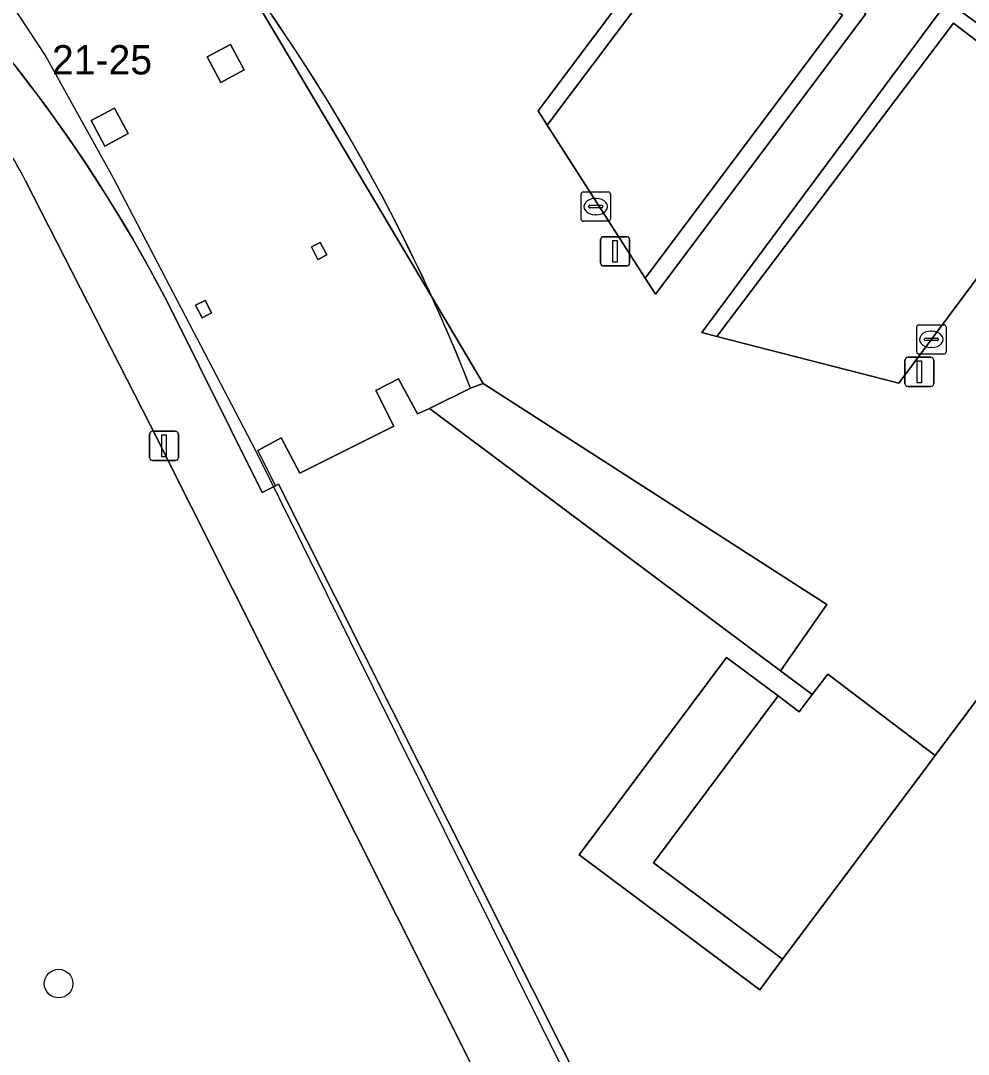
# Model space of a CAD drawing. Extents: x 159716 to 160783, y 383290 to 384031.
# Drawn here: x 160331.13 to 160363.48, y 383746.89 to 383782.17 of the extents above; entities that cross this region are included whole.
import ezdxf

# ---------------------------------------------------------------- set-up
doc = ezdxf.new("R2010")
doc.units = 0
for name, color, linetype in [('IMGEO_Boom', 7, 'Continuous'), ('IMGEO_Groenvoorziening', 7, 'Continuous'), ('IMGEO_Kolk', 7, 'Continuous'), ('IMGEO_Lichtmast', 7, 'Continuous'), ('IMGEO_Muur', 7, 'Continuous'), ('IMGEO_Pand', 7, 'Continuous'), ('IMGEO_Pand_nummerreeks', 7, 'Continuous'), ('IMGEO_Pand_overbouw', 7, 'Continuous'), ('IMGEO_Voetpad_open', 7, 'Continuous')]:
    doc.layers.add(name, color=color, linetype=linetype)

msp = doc.modelspace()

# ---------------------------------------------------------------- linework, layer by layer
at = {"layer": 'IMGEO_Boom'}
msp.add_circle((160332.427, 383749.3), 0.489, dxfattribs=at)
at = {"layer": 'IMGEO_Groenvoorziening'}
for points in [[(160371.982, 383784.396), (160369.769, 383787.743), (160364.573, 383780.868), (160362.974, 383782.077), (160354.898, 383771.391), (160361.11, 383769.798)], [(160349.11, 383778.603), (160352.449, 383773.374), (160359.187, 383782.35), (160354.54, 383785.838)]]:
    msp.add_lwpolyline(points, close=True, dxfattribs=at)
for points in [[(160328.01, 383782.071), (160323.724, 383778.392), (160319.695, 383776.113), (160313.787, 383774.409), (160313.247, 383768.984), (160314.883, 383769.963), (160316.415, 383769.824), (160316.972, 383769.476), (160317.286, 383768.152), (160317.425, 383766.203), (160318.121, 383764.427), (160320.036, 383761.189), (160322.857, 383758.299), (160326.6, 383755.461), (160327.47, 383754.382), (160327.958, 383753.598), (160328.027, 383752.31), (160326.803, 383740.785), (160344.003, 383728.317), (160346.473, 383726.579), (160355.454, 383720.082), (160359.518, 383725.527), (160355.218, 383729.215), (160335.552, 383768.373)], [(160335.552, 383768.373), (160331.299, 383776.706)]]:
    msp.add_lwpolyline(points, dxfattribs=at)
msp.add_arc((160274.512, 383745.583), 64.757, 28.72524, 34.29531, dxfattribs=at)
at = {"layer": 'IMGEO_Kolk'}
for p, q in [((160350.261, 383775.396), (160350.261, 383776.248)), ((160350.336, 383776.322), (160351.188, 383776.322)), ((160351.262, 383776.248), (160351.262, 383775.396)), ((160350.563, 383775.865), (160350.961, 383775.865)), ((160350.749, 383776.102), (160350.774, 383776.102)), ((160350.52, 383775.816), (160350.52, 383775.828)), ((160350.958, 383775.779), (160350.56, 383775.779)), ((160350.772, 383775.542), (160350.747, 383775.542)), ((160351.004, 383775.828), (160351.004, 383775.816)), ((160351.188, 383775.322), (160350.336, 383775.322)), ((160361.719, 383770.862), (160361.719, 383771.714)), ((160361.794, 383771.788), (160362.646, 383771.788)), ((160362.72, 383771.714), (160362.72, 383770.862)), ((160361.978, 383771.282), (160361.978, 383771.294)), ((160362.021, 383771.331), (160362.419, 383771.331)), ((160362.207, 383771.568), (160362.232, 383771.568)), ((160362.462, 383771.294), (160362.462, 383771.282)), ((160362.416, 383771.245), (160362.018, 383771.245)), ((160362.23, 383771.008), (160362.205, 383771.008)), ((160362.646, 383770.788), (160361.794, 383770.788))]:
    msp.add_line(p, q, dxfattribs=at)
for points in [[(160350.261, 383775.396), (160350.261, 383776.248)], [(160350.336, 383776.322), (160351.188, 383776.322)], [(160351.262, 383776.248), (160351.262, 383775.396)], [(160351.188, 383775.322), (160350.336, 383775.322)], [(160361.719, 383770.862), (160361.719, 383771.714)], [(160361.794, 383771.788), (160362.646, 383771.788)], [(160362.72, 383771.714), (160362.72, 383770.862)], [(160362.646, 383770.788), (160361.794, 383770.788)]]:
    msp.add_lwpolyline(points, dxfattribs=at)
for centre, radius, start, end in [((160350.338, 383776.246), 0.0765, 91.552, 178.448), ((160350.338, 383776.246), 0.0765, 91.552, 178.448), ((160351.186, 383776.246), 0.0765, 1.552, 88.448), ((160351.186, 383776.246), 0.0765, 1.552, 88.448), ((160350.56, 383775.825), 0.0403, 85.8775, 175.7526), ((160350.965, 383775.827), 0.0386, 1.7309, 96.639), ((160350.557, 383775.815), 0.0366, 178.938, 274.7102), ((160350.961, 383775.822), 0.043, 264.8664, 352.4533), ((160350.338, 383775.398), 0.0765, 181.552, 268.448), ((160350.338, 383775.398), 0.0765, 181.552, 268.448), ((160351.186, 383775.398), 0.0765, 271.552, 358.448), ((160351.186, 383775.398), 0.0765, 271.552, 358.448), ((160361.796, 383771.712), 0.0765, 91.552, 178.448), ((160361.796, 383771.712), 0.0765, 91.552, 178.448), ((160362.644, 383771.712), 0.0765, 1.552, 88.448), ((160362.644, 383771.712), 0.0765, 1.552, 88.448), ((160362.018, 383771.291), 0.0403, 85.8775, 175.7526), ((160362.015, 383771.281), 0.0366, 178.938, 274.7102), ((160362.419, 383771.288), 0.043, 264.8664, 352.4533), ((160362.423, 383771.293), 0.0386, 1.7309, 96.639), ((160361.796, 383770.864), 0.0765, 181.552, 268.448), ((160361.796, 383770.864), 0.0765, 181.552, 268.448), ((160362.644, 383770.864), 0.0765, 271.552, 358.448), ((160362.644, 383770.864), 0.0765, 271.552, 358.448)]:
    msp.add_arc(centre, radius, start, end, dxfattribs=at)
for centre, major_axis, ratio, start_param, end_param in [((160350.748, 383775.822), (-0.387, 0.002), 0.722429, 4.712389, 7.853982), ((160350.773, 383775.822), (-0.39, 0.002), 0.717154, 1.570796, 4.712389), ((160362.206, 383771.288), (-0.387, 0.002), 0.722429, 4.712389, 7.853982), ((160362.231, 383771.288), (-0.39, 0.002), 0.717154, 1.570796, 4.712389)]:
    msp.add_ellipse(centre, major_axis=major_axis, ratio=ratio, start_param=start_param, end_param=end_param, dxfattribs=at)
at = {"layer": 'IMGEO_Lichtmast'}
for p, q in [((160351.029, 383774.794), (160351.819, 383774.794)), ((160351.819, 383774.794), (160351.029, 383774.794)), ((160350.929, 383773.894), (160350.929, 383774.694)), ((160350.929, 383774.694), (160350.929, 383773.894)), ((160351.919, 383774.694), (160351.919, 383773.894)), ((160351.919, 383773.894), (160351.919, 383774.694)), ((160351.819, 383773.794), (160351.029, 383773.794)), ((160351.029, 383773.794), (160351.819, 383773.794)), ((160361.315, 383769.78), (160361.315, 383770.58)), ((160361.315, 383770.58), (160361.315, 383769.78)), ((160361.415, 383770.68), (160362.205, 383770.68)), ((160362.205, 383770.68), (160361.415, 383770.68)), ((160362.305, 383770.58), (160362.305, 383769.78)), ((160362.305, 383769.78), (160362.305, 383770.58)), ((160362.205, 383769.68), (160361.415, 383769.68)), ((160361.415, 383769.68), (160362.205, 383769.68)), ((160335.63, 383768.153), (160336.42, 383768.153)), ((160336.42, 383768.153), (160335.63, 383768.153)), ((160335.53, 383767.253), (160335.53, 383768.053)), ((160335.53, 383768.053), (160335.53, 383767.253)), ((160336.52, 383768.053), (160336.52, 383767.253)), ((160336.52, 383767.253), (160336.52, 383768.053)), ((160336.42, 383767.153), (160335.63, 383767.153)), ((160335.63, 383767.153), (160336.42, 383767.153))]:
    msp.add_line(p, q, dxfattribs=at)
for points in [[(160351.349, 383774.669), (160351.499, 383774.669), (160351.499, 383773.919), (160351.349, 383773.919), (160351.349, 383774.669)], [(160361.735, 383770.555), (160361.885, 383770.555), (160361.885, 383769.805), (160361.735, 383769.805), (160361.735, 383770.555)], [(160335.95, 383768.028), (160336.1, 383768.028), (160336.1, 383767.278), (160335.95, 383767.278), (160335.95, 383768.028)]]:
    msp.add_lwpolyline(points, dxfattribs=at)
for centre, start, end in [((160351.029, 383774.694), 90, 180), ((160351.029, 383774.694), 90, 180), ((160351.819, 383774.694), 0, 90), ((160351.819, 383774.694), 360, 90), ((160351.029, 383773.894), 180, 270), ((160351.029, 383773.894), 180, 270), ((160351.819, 383773.894), 270, 0), ((160351.819, 383773.894), 270, 0), ((160361.415, 383770.58), 90, 180), ((160361.415, 383770.58), 90, 180), ((160362.205, 383770.58), 0, 90), ((160362.205, 383770.58), 360, 90), ((160361.415, 383769.78), 180, 270), ((160361.415, 383769.78), 180, 270), ((160362.205, 383769.78), 270, 0), ((160362.205, 383769.78), 270, 0), ((160335.63, 383768.053), 90, 180), ((160335.63, 383768.053), 90, 180), ((160336.42, 383768.053), 0, 90), ((160336.42, 383768.053), 360, 90), ((160335.63, 383767.253), 180, 270), ((160335.63, 383767.253), 180, 270), ((160336.42, 383767.253), 270, 0), ((160336.42, 383767.253), 270, 0)]:
    msp.add_arc(centre, 0.1, start, end, dxfattribs=at)
at = {"layer": 'IMGEO_Muur'}
for points in [[(160369.769, 383787.743), (160369.469, 383788.196), (160364.508, 383781.552), (160362.767, 383782.817), (160354.388, 383771.522), (160354.898, 383771.391), (160362.974, 383782.077), (160364.573, 383780.868)], [(160354.468, 383786.644), (160348.801, 383779.086), (160349.11, 383778.603), (160354.54, 383785.838), (160359.187, 383782.35), (160352.449, 383773.374), (160352.799, 383772.827), (160359.981, 383782.403)]]:
    msp.add_lwpolyline(points, close=True, dxfattribs=at)
at = {"layer": 'IMGEO_Pand'}
for points in [[(160337.964, 383780.059), (160338.763, 383780.484), (160338.298, 383781.357), (160337.5, 383780.932)], [(160334.002, 383777.886), (160334.801, 383778.313), (160334.334, 383779.186), (160333.535, 383778.758)], [(160341.276, 383774.019), (160341.578, 383774.172), (160341.361, 383774.6), (160341.059, 383774.447)], [(160337.322, 383772.028), (160337.642, 383772.192), (160337.425, 383772.617), (160337.105, 383772.453)]]:
    msp.add_lwpolyline(points, close=True, dxfattribs=at)
msp.add_lwpolyline([(160364.582, 383760.072), (160362.347, 383757.087), (160361.821, 383756.385), (160357.139, 383750.131), (160356.36, 383749.09), (160350.195, 383753.699), (160355.23, 383760.435), (160356.992, 383759.118), (160357.713, 383758.579), (160358.15, 383759.163), (160357.071, 383759.97), (160345.09, 383768.927), (160344.682, 383768.742), (160344.035, 383769.94), (160343.258, 383769.544), (160343.873, 383768.321), (160340.658, 383766.72), (160340.028, 383767.927), (160339.224, 383767.496), (160339.83, 383766.291), (160339.931, 383766.344), (160357.324, 383731.776), (160362.573, 383727.255), (160372.653, 383740.798)], dxfattribs=at)
at = {"layer": 'IMGEO_Pand_overbouw'}
for points in [[(160329.238, 383785.121), (160331.99, 383780.945), (160334.29, 383776.804), (160336.214, 383773.114), (160339.132, 383767.518), (160356.871, 383731.789), (160405.652, 383690.358), (160410.402, 383695.422), (160427.513, 383682.61), (160420.977, 383676.643), (160427.906, 383670.57), (160434.977, 383677.001), (160452.682, 383663.643), (160457.733, 383668.166), (160454.133, 383672.121), (160456.593, 383674.32), (160452.291, 383679.222), (160501.162, 383722.964), (160422.396, 383781.748), (160424.644, 383785.027)], [(160330.9, 383780.683), (160331.273, 383780.204), (160331.639, 383779.72), (160332, 383779.233), (160332.356, 383778.741), (160332.705, 383778.245), (160333.049, 383777.745), (160333.386, 383777.242), (160333.718, 383776.735), (160334.043, 383776.224), (160334.362, 383775.71), (160334.675, 383775.193), (160334.981, 383774.672), (160335.281, 383774.148), (160335.575, 383773.621), (160335.863, 383773.092), (160336.143, 383772.559), (160339.376, 383766.06), (160339.83, 383766.291), (160339.224, 383767.496), (160340.028, 383767.927), (160340.658, 383766.72), (160343.873, 383768.321), (160343.258, 383769.544), (160344.035, 383769.94), (160344.682, 383768.742), (160345.09, 383768.927), (160346.491, 383769.62), (160346.158, 383770.45), (160345.813, 383771.278), (160345.455, 383772.101), (160345.086, 383772.92), (160344.704, 383773.735), (160343.903, 383775.35), (160343.485, 383776.15), (160343.055, 383776.944), (160342.613, 383777.733), (160342.16, 383778.516), (160341.695, 383779.292), (160341.219, 383780.063), (160340.731, 383780.826), (160340.232, 383781.582), (160339.722, 383782.331)]]:
    msp.add_lwpolyline(points, dxfattribs=at)
msp.add_lwpolyline([(160356.992, 383759.118), (160355.23, 383760.435), (160350.195, 383753.699), (160356.36, 383749.09), (160357.139, 383750.131), (160352.735, 383753.423)], close=True, dxfattribs=at)
at = {"layer": 'IMGEO_Voetpad_open'}
for points in [[(160345.177, 383772.721), (160346.923, 383769.782), (160358.655, 383762.241), (160357.071, 383759.97), (160358.15, 383759.163), (160358.686, 383759.856), (160362.347, 383757.087), (160364.582, 383760.072), (160364.378, 383760.225), (160364.972, 383760.986), (160364.161, 383761.62), (160379.691, 383782.36), (160380.203, 383781.976), (160384.235, 383787.442), (160381.881, 383789.164), (160380.987, 383788.025), (160378.482, 383789.902), (160377.888, 383789.108), (160370.619, 383794.608), (160371.185, 383795.367), (160370.087, 383796.189), (160369.487, 383795.389), (160352.069, 383808.487)], [(160345.177, 383772.721), (160338.272, 383784.343)], [(160338.272, 383784.343), (160345.177, 383772.721)], [(160331.299, 383776.706), (160335.552, 383768.373), (160355.218, 383729.215), (160359.518, 383725.527), (160355.454, 383720.082), (160361.009, 383716.064), (160363.818, 383719.764), (160366.646, 383723.487), (160369.819, 383727.72)], [(160346.491, 383769.62), (160346.923, 383769.782), (160345.177, 383772.721)], [(160336.143, 383772.559), (160339.376, 383766.06), (160339.83, 383766.291), (160339.224, 383767.496), (160340.028, 383767.927), (160340.658, 383766.72), (160343.873, 383768.321), (160343.258, 383769.544), (160344.035, 383769.94), (160344.682, 383768.742), (160345.09, 383768.927), (160346.491, 383769.62)], [(160372.653, 383740.798), (160362.573, 383727.255), (160357.324, 383731.776), (160339.931, 383766.344), (160339.83, 383766.291), (160339.376, 383766.06), (160336.143, 383772.559)]]:
    msp.add_lwpolyline(points, dxfattribs=at)
for points in [[(160362.767, 383782.817), (160364.508, 383781.552), (160369.469, 383788.196), (160369.769, 383787.743), (160371.982, 383784.396), (160361.11, 383769.798), (160354.898, 383771.391), (160354.388, 383771.522)], [(160354.468, 383786.644), (160359.981, 383782.403), (160352.799, 383772.827), (160352.449, 383773.374), (160349.11, 383778.603), (160348.801, 383779.086)], [(160337.964, 383780.059), (160337.5, 383780.932), (160338.298, 383781.357), (160338.763, 383780.484)], [(160334.002, 383777.886), (160333.535, 383778.758), (160334.334, 383779.186), (160334.801, 383778.313)], [(160341.276, 383774.019), (160341.059, 383774.447), (160341.361, 383774.6), (160341.578, 383774.172)], [(160337.322, 383772.028), (160337.105, 383772.453), (160337.425, 383772.617), (160337.642, 383772.192)], [(160357.071, 383759.97), (160358.655, 383762.241), (160346.923, 383769.782), (160346.491, 383769.62), (160345.09, 383768.927)], [(160356.992, 383759.118), (160355.23, 383760.435), (160350.195, 383753.699), (160356.36, 383749.09), (160357.139, 383750.131), (160352.735, 383753.423)], [(160362.347, 383757.087), (160358.686, 383759.856), (160358.15, 383759.163), (160357.713, 383758.579), (160356.992, 383759.118), (160352.735, 383753.423), (160357.139, 383750.131), (160361.821, 383756.385)]]:
    msp.add_lwpolyline(points, close=True, dxfattribs=at)
for centre, radius, start, end in [((160288.334, 383746.811), 62.47, 24.50428, 36.9275), ((160288.334, 383746.811), 62.47, 24.50428, 36.9275), ((160290.265, 383748.707), 51.707, 27.47, 42.2702), ((160290.265, 383748.707), 51.707, 27.47, 42.2702), ((160274.512, 383745.583), 64.757, 28.72524, 34.29531), ((160288.212, 383746.754), 62.604, 21.42268, 24.5054), ((160288.212, 383746.754), 62.604, 21.42268, 24.5054)]:
    msp.add_arc(centre, radius, start, end, dxfattribs=at)

# ---------------------------------------------------------------- texts
at = {"layer": 'IMGEO_Pand_nummerreeks'}
msp.add_text('21-25', height=1, dxfattribs=at).set_placement((160332.2, 383780.332))

doc.saveas('drawing.dxf')
